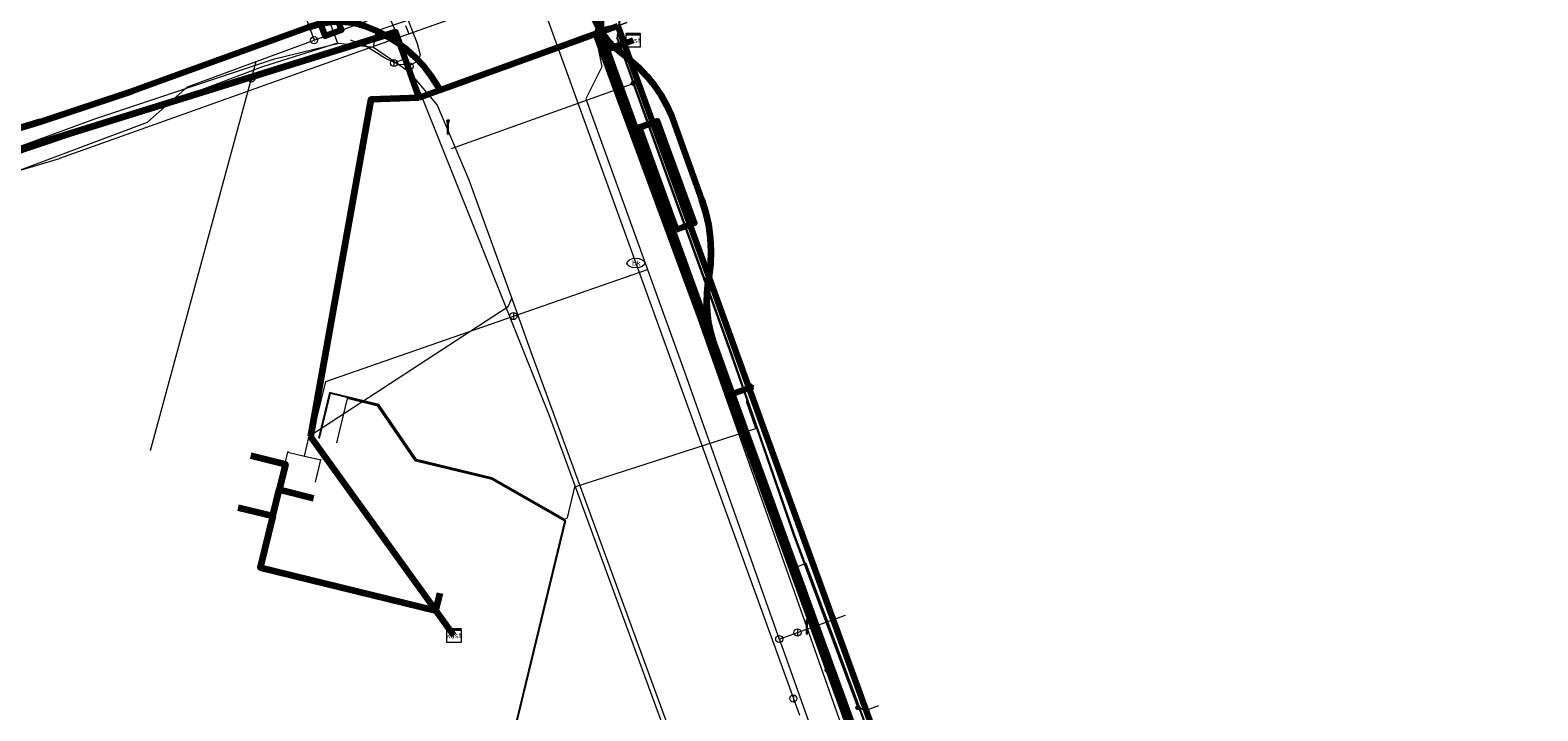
# Model space of a CAD drawing. Extents: x 152558 to 154479, y 462974 to 463683.
# Tile 571 of 638: x 154108 to 154193, y 463457 to 463496. Entities that reach past the tile are written whole.
import ezdxf
from ezdxf.enums import TextEntityAlignment as Align
from ezdxf.lldxf.tags import DXFTag

# ---------------------------------------------------------------- set-up
doc = ezdxf.new("R2010")
doc.units = 0
doc.header["$LTSCALE"] = 0.2
doc.layers.get('0').update_dxf_attribs({"linetype": 'CONTINUOUS'})
for name, color, linetype, lineweight in [('B-RO-KL-DATA_COAXIAAL_17_ZIGGO BV-G', 90, 'KL-DATA-N', 18), ('B-RO-KL-DATA_COAXIAAL_7_ZIGGO BV-G', 90, 'KL-DATA-N', 18), ('B-RO-KL-DATA_DUCT_ZIGGO BV-G', 90, 'CONTINUOUS', 100), ('B-RO-KL-DATA_HULPSTUK_KPN BV-S', 90, 'CONTINUOUS', 25), ('B-RO-KL-DATA_HULPSTUK_REGGEFIBER OPERATOR BV-S', 90, 'CONTINUOUS', 25), ('B-RO-KL-DATA_HULPSTUK_ZIGGO BV-S', 90, 'CONTINUOUS', 25), ('B-RO-KL-DATA_KABELBED_KPN BV-G', 90, 'CONTINUOUS', 100), ('B-RO-KL-DATA_KABELBED_ZIGGO BV-G', 90, 'CONTINUOUS', 100), ('B-RO-KL-DATA_MANTELBUIS_110_ZIGGO BV-G', 90, 'CONTINUOUS', 100), ('B-RO-KL-DATA_MANTELBUIS_PVC_1_KPN BV-G', 90, 'CONTINUOUS', 100), ('B-RO-KL-DATA_REGGEFIBER OPERATOR BV-G', 90, 'KL-DATA-N', 18), ('B-RO-KL-DATA_T MOBILE NETHERLANDS BV-G', 90, 'KL-DATA-N', 18), ('B-RO-KL-ET_LS_400 V_STEDIN NETBEHEER BV-G', 190, 'KL-LS-N', 18), ('B-RO-KL-ET_LS_GEMEENTE AMERSFOORT-S', 190, 'CONTINUOUS', 25), ('B-RO-KL-ET_LS_HULPSTUK_STEDIN NETBEHEER BV-S', 190, 'CONTINUOUS', 25), ('B-RO-KL-ET_LS_MANTELBUIS_PVC_125_STEDIN NETBEHEER BV-G', 190, 'CONTINUOUS', 100), ('B-RO-KL-ET_LS_MANTELBUIS_STEDIN NETBEHEER BV-G', 190, 'CONTINUOUS', 100), ('B-RO-KL-ET_MS_10 KV_STEDIN NETBEHEER BV-G', 130, 'KL-MS-N', 18), ('B-RO-KL-ET_MS_HULPSTUK_STEDIN NETBEHEER BV-S', 130, 'CONTINUOUS', 25), ('B-RO-KL-GAS_LD_HULPSTUK_STEDIN NETBEHEER BV-S', 50, 'CONTINUOUS', 25), ('B-RO-KL-GAS_LD_KOPER_54_0.1 BAR_STEDIN NETBEHEER BV-G', 50, 'KL-GAS-LD-N', 18), ('B-RO-KL-GAS_LD_PE_32_0.1 BAR_STEDIN NETBEHEER BV-G', 50, 'KL-GAS-LD-N', 18), ('B-RO-KL-GAS_LD_PE_40_0.1 BAR_STEDIN NETBEHEER BV-G', 50, 'KL-GAS-LD-N', 18), ('B-RO-KL-GAS_LD_PE_63_0.1 BAR_STEDIN NETBEHEER BV-G', 50, 'KL-GAS-LD-N', 18), ('B-RO-KL-GAS_LD_PVC_110_0.1 BAR_STEDIN NETBEHEER BV-G', 50, 'KL-GAS-LD-N', 18), ('B-RO-KL-GAS_LD_PVC_250_0.1 BAR_STEDIN NETBEHEER BV-G', 50, 'KL-GAS-LD-N', 18), ('B-RO-KL-GAS_LD_PVC_63_0.1 BAR_STEDIN NETBEHEER BV-G', 50, 'KL-GAS-LD-N', 18), ('B-RO-KL-WATER_100_VITENS-G', 170, 'KL-WATER-N', 18), ('B-RO-KL-WATER_150_VITENS-G', 170, 'KL-WATER-N', 18), ('B-RO-KL-WATER_300_VITENS-G', 170, 'KL-WATER-N', 18), ('B-RO-KL-WATER_HULPSTUK_VITENS-S', 170, 'CONTINUOUS', 25), ('B-RO-KL-WATER_VITENS-S', 170, 'CONTINUOUS', 25), ('V-RO-KL-WATER_HULPSTUK_VITENS-S', 170, 'CONTINUOUS', 25)]:
    doc.layers.add(name, color=color, linetype=linetype, lineweight=lineweight)
doc.styles.add('NLCS-ISO', font='NLCS-ISO.ttf')
tags = doc.linetypes.add('KL-DATA-N', pattern='A,4,-1,[101,NLCS.SHX,S=0.5,R=0,X=0,Y=0],-1,4,-1,["D",Standard,S=1,R=0,X=-0.25,Y=-0.5],-1.5', length=12.5).pattern_tags.tags
tags[18] = DXFTag(74, 10)
tags = doc.linetypes.add('KL-GAS-LD-N', pattern='A,4,-1,[69,NLCS.SHX,S=0.5,R=0,X=0,Y=0],-1,4,-1,["L",Standard,S=1,R=0,X=0.25,Y=-0.5],-2', length=13).pattern_tags.tags
tags[18] = DXFTag(74, 10)
tags = doc.linetypes.add('KL-LS-N', pattern='A,4,-1,[103,NLCS.SHX,S=0.75,R=0,X=0,Y=0],-1,4,-1,["L",Standard,S=1,R=0,X=0,Y=-0.5],-2', length=13).pattern_tags.tags
tags[18] = DXFTag(74, 10)
tags = doc.linetypes.add('KL-MS-N', pattern='A,4,-1,[103,NLCS.SHX,S=0.75,R=0,X=0,Y=0],-1,4,-1,["M",Standard,S=1,R=0,X=0,Y=-0.5],-2', length=13).pattern_tags.tags
tags[18] = DXFTag(74, 10)
doc.linetypes.add('KL-WATER-N', pattern='A,7,-0.5,[168,NLCS.SHX,S=0.75,R=0,X=0.75,Y=0],-2', length=9.5)

# ---------------------------------------------------------------- blocks, each defined once
blk = doc.blocks.new('SKL-WTB_HULP_AFSLUITER-SO')
at = {"color": 0, "linetype": 'ByBlock', "lineweight": 18}
blk.add_lwpolyline([(0, 0.8), (0, -0.8)], dxfattribs=at)
blk.add_circle((0, 0), 1, dxfattribs=at)
at = {"color": 0, "linetype": 'ByBlock', "lineweight": 18, "style": 'NLCS-ISO', "flags": 1}
for tag, p in [('TYPE', (1.5, 0)), ('OMSCHRIJVING', (1.5, -3)), ('LABEL', (1.5, -1.5))]:
    blk.add_attdef(tag, p, '', height=1, dxfattribs=at)
blk = doc.blocks.new('SKL-WTB_HULP_T STUK-SO')
at = {"color": 0, "linetype": 'ByBlock', "lineweight": 18}
blk.add_circle((0, 0), 1, dxfattribs=at)
at = {"color": 0, "linetype": 'ByBlock', "lineweight": -2, "style": 'NLCS-ISO'}
blk.add_text('T', height=1, dxfattribs=at).set_placement((0, 0), align=Align.MIDDLE_CENTER)
at = {"color": 0, "linetype": 'ByBlock', "lineweight": 18, "style": 'NLCS-ISO', "flags": 1}
for tag, p in [('TYPE', (1.5, 0)), ('OMSCHRIJVING', (1.5, -3)), ('LABEL', (1.5, -1.5))]:
    blk.add_attdef(tag, p, '', height=1, dxfattribs=at)
blk = doc.blocks.new('SKL-WTB_HULP_MOF-SO')
at = {"linetype": 'ByBlock', "lineweight": 18}
h = blk.add_hatch(color=0, dxfattribs=at)
h.dxf.hatch_style = 1
h.paths.add_polyline_path([(-0.5625, 0, 1), (0.5625, 0, 1)])
at = {"color": 0, "linetype": 'ByBlock', "lineweight": 18}
blk.add_circle((0, 0), 0.5625, dxfattribs=at)
at = {"color": 0, "linetype": 'ByBlock', "lineweight": 18, "style": 'NLCS-ISO', "flags": 1}
for tag, p in [('TYPE', (1.5, 0)), ('OMSCHRIJVING', (1.5, -3)), ('LABEL', (1.5, -1.5))]:
    blk.add_attdef(tag, p, '', height=1, dxfattribs=at)
blk = doc.blocks.new('SKL-WTB_HULP_KAST-SO')
at = {"color": 0, "linetype": 'ByBlock', "lineweight": 18}
for points in [[(-2, 2), (2, 2), (2, 1.68), (-2, 1.68)], [(-2, 1.52), (2, 1.52), (2, -2), (-2, -2)]]:
    blk.add_lwpolyline(points, close=True, dxfattribs=at)
at = {"color": 0, "linetype": 'ByBlock', "lineweight": 18, "style": 'NLCS-ISO'}
blk.add_text('kast', height=1.5, dxfattribs=at).set_placement((0, 0), align=Align.MIDDLE_CENTER)
at = {"color": 0, "linetype": 'ByBlock', "lineweight": 18, "style": 'NLCS-ISO', "flags": 1}
for tag, p in [('TYPE', (2.5, 0)), ('OMSCHRIJVING', (2.5, -3)), ('LABEL', (2.5, -1.5))]:
    blk.add_attdef(tag, p, '', height=1, dxfattribs=at)
blk = doc.blocks.new('SKL-WTB_HULP_OVERIG-SO')
at = {"color": 0, "linetype": 'ByBlock', "lineweight": 18}
for points in [[(-0.14, 0.14), (0.14, -0.14)], [(0.14, 0.14), (-0.14, -0.14)]]:
    blk.add_lwpolyline(points, dxfattribs=at)
at = {"color": 0, "linetype": 'ByBlock', "lineweight": 18, "style": 'NLCS-ISO', "flags": 1}
for tag, p in [('TYPE', (1.5, 0)), ('OMSCHRIJVING', (1.5, -3)), ('LABEL', (1.5, -1.5))]:
    blk.add_attdef(tag, p, '', height=1, dxfattribs=at)
blk = doc.blocks.new('SKL-WATER_BRANDKRAAN_BRANDPUT-SO')
at = {"color": 0, "linetype": 'ByBlock', "lineweight": 18}
blk.add_ellipse((0, 0), major_axis=(2.5, 0), ratio=0.54, dxfattribs=at)
at = {"color": 0, "linetype": 'ByBlock', "lineweight": 18, "style": 'NLCS-ISO'}
blk.add_text('bk', height=1.5, dxfattribs=at).set_placement((0.16, 0), align=Align.MIDDLE_CENTER)
blk = doc.blocks.new('SKL-ET_LS_MAST-SO')
for p, q in [((-0.05, 2.07), (0.05, 2.07)), ((-0.05, -2), (0.05, -2))]:
    blk.add_line(p, q)
for points in [[(-0.18, 1.76), (-0.22, 1.76), (-0.22, 1.84), (-0.18, 1.84), (-0.18, 1.79)], [(-0.18, 1.49), (-0.22, 1.49), (-0.22, 1.57), (-0.18, 1.57), (-0.18, 1.52)], [(-0.18, 1.79), (-0.05, 1.79)], [(-0.18, 1.76), (-0.05, 1.76)], [(-0.18, 1.52), (-0.05, 1.52)], [(-0.18, 1.49), (-0.05, 1.49)], [(-0.05, -2), (-0.05, 2.07)], [(0.05, -2), (0.05, 2.07)], [(0.18, 1.92), (0.05, 1.92)], [(0.18, 1.89), (0.05, 1.89)], [(0.18, 1.66), (0.05, 1.66)], [(0.18, 1.63), (0.05, 1.63)], [(0.18, 1.39), (0.05, 1.39)], [(0.18, 1.36), (0.05, 1.36)], [(0.18, 1.89), (0.22, 1.89), (0.22, 1.97), (0.18, 1.97), (0.18, 1.92)], [(0.18, 1.63), (0.22, 1.63), (0.22, 1.71), (0.18, 1.71), (0.18, 1.66)], [(0.18, 1.36), (0.22, 1.36), (0.22, 1.44), (0.18, 1.44), (0.18, 1.39)]]:
    blk.add_lwpolyline(points)

msp = doc.modelspace()

# ---------------------------------------------------------------- linework, layer by layer
at = {"layer": 'B-RO-KL-DATA_COAXIAAL_17_ZIGGO BV-G', "flags": 128}
for points in [[(154080.012, 463481.996), (154080.851, 463485.493), (154081.811, 463485.26), (154082.025, 463485.284), (154088.183, 463485.982), (154095.352, 463486.794), (154103.078, 463487.67), (154126.114, 463494.84), (154128.529, 463495.592), (154129.834, 463491.893), (154131.101, 463492.352), (154139.781, 463495.492), (154139.812, 463495.503), (154140.283, 463495.674), (154140.574, 463495.779), (154140.754, 463495.844), (154141.225, 463496.015), (154141.533, 463496.126)], [(154141.533, 463496.126), (154141.225, 463496.015), (154140.754, 463495.844), (154140.574, 463495.779), (154140.283, 463495.674), (154139.812, 463495.503), (154139.781, 463495.492), (154140.144, 463494.51), (154141.065, 463492.022), (154146.476, 463477.391), (154158.104, 463445.358), (154159.675, 463441.612), (154161.06, 463437.753), (154160.306, 463437.483), (154162.33, 463431.835), (154163.083, 463432.105), (154166.036, 463423.864), (154167.126, 463420.821), (154180.949, 463382.243), (154183.464, 463375.226), (154188.256, 463361.852), (154189.107, 463359.477), (154189.761, 463358.407), (154190.612, 463357.486), (154191.626, 463356.747), (154192.566, 463356.312), (154192.764, 463356.22), (154193.806, 463355.967), (154193.983, 463355.924), (154195.237, 463355.872), (154195.425, 463355.438), (154198.995, 463347.216), (154199.185, 463346.777), (154197.953, 463346.282), (154197.803, 463346.222), (154197.316, 463346.027), (154184.918, 463341.057), (154180.824, 463338.858), (154172.796, 463336.491), (154171.715, 463335.951), (154170.981, 463335.584), (154169.681, 463334.934), (154168.416, 463334.083), (154167.746, 463333.633), (154167.455, 463333.103), (154167.402, 463333.006), (154167.318, 463332.853), (154167.079, 463332.418), (154166.84, 463331.982), (154167.495, 463331.589), (154167.996, 463331.289), (154168.335, 463331.085), (154168.284, 463330.999)], [(154131.803, 463461.634), (154130.789, 463463.041), (154123.733, 463472.833), (154126.948, 463490.849), (154127.117, 463491.798), (154129.834, 463491.893), (154131.101, 463492.352), (154139.781, 463495.492), (154140.144, 463494.51), (154140.664, 463494.696), (154141.072, 463494.842), (154141.89, 463495.137)], [(154141.89, 463495.137), (154141.072, 463494.842), (154140.664, 463494.696), (154140.144, 463494.51), (154141.065, 463492.022), (154146.476, 463477.391), (154158.104, 463445.358), (154159.675, 463441.612), (154161.06, 463437.753), (154160.306, 463437.483), (154162.33, 463431.835), (154163.083, 463432.105), (154166.036, 463423.864), (154142.461, 463415.417), (154138.93, 463414.152), (154138.874, 463414.132)], [(154168.284, 463330.999), (154168.335, 463331.085), (154167.996, 463331.289), (154167.495, 463331.589), (154166.84, 463331.982), (154166.903, 463332.224), (154167.523, 463334.595), (154168.413, 463334.85), (154170.981, 463335.584), (154172.715, 463336.08), (154193.844, 463342.123), (154196.148, 463343.087), (154196.746, 463343.396), (154197.377, 463344.051), (154197.868, 463344.561), (154198.379, 463345.204), (154197.953, 463346.282), (154197.297, 463347.944), (154193.806, 463355.967), (154185.073, 463376.037), (154183.778, 463379.013), (154183.052, 463380.452), (154180.949, 463382.243), (154167.126, 463420.821), (154166.036, 463423.864), (154163.083, 463432.105), (154161.06, 463437.753), (154159.675, 463441.612), (154158.104, 463445.358), (154146.476, 463477.391), (154141.065, 463492.022), (154140.144, 463494.51), (154140.664, 463494.696), (154141.072, 463494.842), (154141.89, 463495.137)]]:
    msp.add_lwpolyline(points, dxfattribs=at)
at = {"layer": 'B-RO-KL-DATA_COAXIAAL_7_ZIGGO BV-G', "flags": 128}
for points in [[(154131.803, 463461.634), (154130.789, 463463.041), (154123.733, 463472.833)], [(154131.803, 463461.634), (154130.789, 463463.041), (154123.733, 463472.833)], [(154131.803, 463461.634), (154130.789, 463463.041), (154123.733, 463472.833)], [(154131.803, 463461.634), (154130.789, 463463.041), (154123.733, 463472.833)], [(154131.803, 463461.634), (154130.789, 463463.041), (154123.733, 463472.833)], [(154131.803, 463461.634), (154130.789, 463463.041), (154123.733, 463472.833)], [(154131.803, 463461.634), (154130.789, 463463.041), (154123.733, 463472.833)], [(154131.803, 463461.634), (154130.789, 463463.041), (154123.733, 463472.833)], [(154131.803, 463461.634), (154130.789, 463463.041), (154123.733, 463472.833)], [(154131.803, 463461.634), (154130.789, 463463.041), (154123.733, 463472.833)], [(154131.803, 463461.634), (154130.789, 463463.041), (154123.733, 463472.833)], [(154131.803, 463461.634), (154130.789, 463463.041), (154123.733, 463472.833)], [(154131.803, 463461.634), (154130.789, 463463.041), (154123.733, 463472.833)], [(154131.803, 463461.634), (154130.789, 463463.041), (154123.733, 463472.833)], [(154131.803, 463461.634), (154130.789, 463463.041), (154123.733, 463472.833)], [(154131.803, 463461.634), (154130.789, 463463.041), (154123.733, 463472.833)], [(154131.803, 463461.634), (154130.789, 463463.041), (154123.733, 463472.833)], [(154131.803, 463461.634), (154130.789, 463463.041), (154123.733, 463472.833)], [(154131.803, 463461.634), (154130.789, 463463.041), (154123.733, 463472.833)], [(154131.803, 463461.634), (154130.789, 463463.041), (154123.733, 463472.833)], [(154131.803, 463461.634), (154130.789, 463463.041), (154123.733, 463472.833)], [(154131.803, 463461.634), (154130.789, 463463.041), (154123.733, 463472.833)], [(154131.803, 463461.634), (154130.789, 463463.041), (154123.733, 463472.833)], [(154131.803, 463461.634), (154130.789, 463463.041), (154123.733, 463472.833)], [(154131.803, 463461.634), (154130.789, 463463.041), (154123.733, 463472.833)], [(154131.803, 463461.634), (154130.789, 463463.041), (154123.733, 463472.833)], [(154131.803, 463461.634), (154130.789, 463463.041), (154123.733, 463472.833)], [(154131.803, 463461.634), (154130.789, 463463.041), (154123.733, 463472.833)], [(154131.803, 463461.634), (154130.789, 463463.041), (154123.733, 463472.833)], [(154131.803, 463461.634), (154130.789, 463463.041), (154123.733, 463472.833)], [(154131.803, 463461.634), (154130.789, 463463.041), (154123.733, 463472.833)], [(154131.803, 463461.634), (154130.789, 463463.041), (154123.733, 463472.833)], [(154131.803, 463461.634), (154130.789, 463463.041), (154123.733, 463472.833)], [(154131.803, 463461.634), (154130.789, 463463.041), (154123.733, 463472.833)], [(154131.803, 463461.634), (154130.789, 463463.041), (154123.733, 463472.833)], [(154131.803, 463461.634), (154130.789, 463463.041), (154123.733, 463472.833)], [(154131.803, 463461.634), (154130.789, 463463.041), (154123.733, 463472.833)], [(154131.803, 463461.634), (154130.789, 463463.041), (154123.733, 463472.833)], [(154131.803, 463461.634), (154130.789, 463463.041), (154123.733, 463472.833)], [(154131.803, 463461.634), (154130.789, 463463.041), (154123.733, 463472.833)], [(154131.803, 463461.634), (154130.789, 463463.041), (154123.733, 463472.833)], [(154131.803, 463461.634), (154130.789, 463463.041), (154123.733, 463472.833)], [(154131.803, 463461.634), (154130.789, 463463.041), (154123.733, 463472.833)], [(154131.803, 463461.634), (154130.789, 463463.041), (154123.733, 463472.833)], [(154131.803, 463461.634), (154130.789, 463463.041), (154123.733, 463472.833)], [(154131.803, 463461.634), (154130.789, 463463.041), (154123.733, 463472.833)], [(154131.803, 463461.634), (154130.789, 463463.041), (154123.733, 463472.833)], [(154131.803, 463461.634), (154130.789, 463463.041), (154123.733, 463472.833)], [(154131.803, 463461.634), (154130.789, 463463.041), (154123.733, 463472.833)], [(154131.803, 463461.634), (154130.789, 463463.041), (154123.733, 463472.833)], [(154131.803, 463461.634), (154130.789, 463463.041), (154123.733, 463472.833)], [(154120.369, 463471.758), (154122.312, 463471.284), (154121.957, 463469.826), (154121.601, 463468.369), (154120.89, 463465.454), (154122.833, 463464.98), (154130.789, 463463.041), (154131.803, 463461.634)], [(154131.803, 463461.634), (154130.789, 463463.041), (154122.833, 463464.98), (154120.89, 463465.454), (154121.601, 463468.369), (154121.957, 463469.826), (154123.9, 463469.352)], [(154119.658, 463468.843), (154121.601, 463468.369), (154120.89, 463465.454), (154122.833, 463464.98), (154130.789, 463463.041), (154131.803, 463461.634)]]:
    msp.add_lwpolyline(points, dxfattribs=at)
at = {"layer": 'B-RO-KL-DATA_DUCT_ZIGGO BV-G', "flags": 128}
for points in [[(154140.283, 463495.674), (154139.781, 463495.492), (154140.144, 463494.51), (154146.476, 463477.391), (154158.104, 463445.358)], [(154158.104, 463445.358), (154146.476, 463477.391), (154140.144, 463494.51), (154141.072, 463494.842)]]:
    msp.add_lwpolyline(points, dxfattribs=at)
at = {"layer": 'B-RO-KL-DATA_KABELBED_KPN BV-G', "flags": 128}
for points in [[(154140.076, 463495.604), (154139.923, 463495.91), (154139.52, 463496.713), (154137.444, 463500), (154134.341, 463504.916), (154132.43, 463507.943), (154132.429, 463507.944), (154131.807, 463508.464), (154129.585, 463510.319)], [(154140.076, 463495.604), (154138.43, 463500), (154138.102, 463500.879), (154135.341, 463508.154), (154135.265, 463508.354), (154135.253, 463508.386), (154135.057, 463508.913), (154130.159, 463510.276), (154129.994, 463510.324), (154129.832, 463510.379)], [(154140.076, 463495.604), (154140.185, 463498.669), (154139.698, 463500), (154136.953, 463507.512), (154136.578, 463508.537)], [(154140.076, 463495.603), (154140.04, 463495.59), (154139.413, 463495.364), (154131.021, 463492.326), (154130.845, 463492.63), (154130.489, 463493.175), (154130.087, 463493.687), (154129.643, 463494.163), (154129.159, 463494.598), (154128.609, 463495.002), (154128.029, 463495.36), (154127.422, 463495.671), (154126.792, 463495.932), (154126.425, 463496.034), (154126.051, 463496.107), (154125.673, 463496.15), (154125.292, 463496.162), (154124.912, 463496.144), (154124.534, 463496.096), (154124.161, 463496.017), (154123.588, 463495.843), (154113.637, 463492.244), (154108.527, 463490.535), (154102.669, 463488.783)], [(154159.033, 463443.359), (154158.301, 463445.4), (154158.292, 463445.424), (154147.472, 463475.23), (154146.664, 463477.457), (154146.382, 463478.23), (154146.381, 463478.232), (154146.373, 463478.253), (154140.04, 463495.59), (154139.923, 463495.91), (154139.805, 463496.232)], [(154140.076, 463495.603), (154140.076, 463495.603), (154140.077, 463495.603), (154141.021, 463495.946), (154141.021, 463495.946)], [(154140.076, 463495.604), (154140.077, 463495.603), (154140.381, 463495.21), (154140.719, 463494.846), (154141.088, 463494.513), (154141.486, 463494.215), (154141.708, 463494.04), (154142.203, 463493.599), (154142.66, 463493.119), (154143.075, 463492.603), (154143.447, 463492.054), (154143.771, 463491.476), (154144.047, 463490.873), (154145.743, 463486.172), (154145.968, 463485.467), (154146.131, 463484.745), (154146.231, 463484.012), (154146.268, 463483.273), (154146.241, 463482.533), (154146.151, 463481.799), (154146.09, 463481.475), (154146.034, 463480.93), (154146.02, 463480.383), (154146.049, 463479.837), (154146.118, 463479.294), (154146.229, 463478.758), (154146.381, 463478.232), (154146.382, 463478.23), (154146.522, 463477.843)], [(154146.522, 463477.843), (154146.382, 463478.23), (154146.381, 463478.232), (154146.373, 463478.253), (154140.864, 463493.437), (154140.076, 463495.603), (154140.076, 463495.604)], [(154141.021, 463495.946), (154141.024, 463495.937), (154141.026, 463495.927), (154141.708, 463494.04), (154141.803, 463493.777), (154146.151, 463481.799), (154148.409, 463475.577), (154148.409, 463475.577)], [(154131.421, 463492.471), (154139.413, 463495.364)], [(154144.047, 463490.873), (154145.743, 463486.172)], [(154143.915, 463484.98), (154142.199, 463489.676)], [(154143.932, 463484.98), (154142.226, 463489.68)], [(154146.522, 463477.843), (154147.471, 463475.23)], [(154147.471, 463475.23), (154147.472, 463475.23), (154148.408, 463475.577)], [(154147.471, 463475.23), (154158.286, 463445.435)], [(154148.408, 463475.577), (154148.409, 463475.577), (154148.655, 463475.669)], [(154148.409, 463475.577), (154159.232, 463445.765), (154163.28, 463433.715), (154163.519, 463433.002)]]:
    msp.add_lwpolyline(points, dxfattribs=at)
at = {"layer": 'B-RO-KL-DATA_KABELBED_ZIGGO BV-G', "flags": 128}
for points in [[(154129.834, 463491.893), (154128.529, 463495.592), (154103.078, 463487.67), (154095.352, 463486.794)], [(154140.283, 463495.674), (154139.781, 463495.492)], [(154140.574, 463495.779), (154140.283, 463495.674)], [(154139.781, 463495.492), (154129.834, 463491.893)], [(154140.144, 463494.51), (154139.781, 463495.492)], [(154140.144, 463494.51), (154141.072, 463494.842)], [(154141.072, 463494.842), (154141.89, 463495.137)], [(154161.06, 463437.753), (154159.675, 463441.612), (154158.104, 463445.358), (154146.476, 463477.391), (154140.144, 463494.51)], [(154129.834, 463491.893), (154127.117, 463491.798), (154123.733, 463472.833)], [(154130.789, 463463.041), (154123.733, 463472.833)], [(154120.369, 463471.758), (154122.312, 463471.284), (154121.957, 463469.826)], [(154121.601, 463468.369), (154121.957, 463469.826)], [(154123.9, 463469.352), (154121.957, 463469.826)], [(154119.658, 463468.843), (154121.601, 463468.369)], [(154121.601, 463468.369), (154120.89, 463465.454), (154130.789, 463463.041)], [(154130.789, 463463.041), (154131.026, 463464.013)], [(154131.803, 463461.634), (154130.789, 463463.041)]]:
    msp.add_lwpolyline(points, dxfattribs=at)
at = {"layer": 'B-RO-KL-DATA_MANTELBUIS_110_ZIGGO BV-G', "flags": 128}
msp.add_lwpolyline([(154131.101, 463492.352), (154139.564, 463495.413)], dxfattribs=at)
at = {"layer": 'B-RO-KL-DATA_MANTELBUIS_PVC_1_KPN BV-G', "flags": 128}
for points in [[(154131.421, 463492.471), (154139.413, 463495.364)], [(154144.047, 463490.873), (154145.743, 463486.172)], [(154143.915, 463484.98), (154142.199, 463489.676)], [(154143.932, 463484.98), (154142.226, 463489.68)]]:
    msp.add_lwpolyline(points, dxfattribs=at)
at = {"layer": 'B-RO-KL-DATA_REGGEFIBER OPERATOR BV-G', "flags": 128}
for points in [[(154136.419, 463508.498), (154136.785, 463507.632), (154139.919, 463499.403), (154140.347, 463498.847), (154139.929, 463496.554), (154140.362, 463494.036), (154141.309, 463491.42), (154144.167, 463483.377), (154153.961, 463455.603)], [(154127.275, 463494.739), (154127.442, 463495.664), (154139.66, 463499.862), (154139.919, 463499.403)], [(154139.929, 463496.554), (154140.362, 463494.036), (154141.309, 463491.42), (154144.167, 463483.377), (154153.961, 463455.603), (154159.354, 463441.915), (154162.639, 463433.577), (154162.679, 463433.475)], [(154060.639, 463491.158), (154062.756, 463490.587), (154068.719, 463489.157), (154069.531, 463488.963), (154073.113, 463488.104), (154080.168, 463486.636), (154083.402, 463486.158), (154088.867, 463486.098), (154092.576, 463486.561), (154097.265, 463486.641), (154105.94, 463488.649), (154111.584, 463490.706), (154121.69, 463494.091), (154125.319, 463494.968), (154127.275, 463494.739)], [(154127.275, 463494.739), (154129.242, 463493.398), (154130.856, 463491.487), (154132.634, 463487.271), (154135.058, 463480.593)], [(154123.38, 463471.736), (154123.652, 463472.858), (154134.854, 463480.154), (154135.058, 463480.593)], [(154135.058, 463480.593), (154136.128, 463477.596), (154137.874, 463472.827), (154144.117, 463455.779), (154149.014, 463442.253), (154153.306, 463430.246), (154157.338, 463419.865), (154157.471, 463418.183)], [(154122.155, 463470.717), (154122.456, 463471.96)], [(154122.456, 463471.96), (154123.38, 463471.736)], [(154123.38, 463471.736), (154124.303, 463471.512)], [(154124.001, 463470.269), (154124.303, 463471.512)], [(154122.155, 463470.717), (154122.2, 463470.7)]]:
    msp.add_lwpolyline(points, dxfattribs=at)
at = {"layer": 'B-RO-KL-DATA_T MOBILE NETHERLANDS BV-G', "flags": 128}
msp.add_lwpolyline([(154117.3, 463505.9), (154123.3, 463509.4), (154128, 463511.1), (154137, 463507.5), (154139.7, 463500), (154140.2, 463498.7), (154140.2, 463495.4), (154158.4, 463445.3), (154157.7, 463442.2), (154159.2, 463438.3), (154161.5, 463431.9), (154162, 463431.6), (154164.5, 463430), (154188.8, 463361.8), (154190.1, 463359.1), (154190.4, 463358.8), (154191, 463358.1), (154191.3, 463357.8), (154192, 463357.3), (154192.4, 463357), (154193.1, 463356.6), (154193.6, 463356.6), (154194.4, 463356.2), (154194.8, 463356.1), (154194.9, 463355.9), (154197.1, 463345.8), (154198.6, 463342.6), (154198.2, 463340.9), (154198.1, 463340), (154198.1, 463338.1), (154198.2, 463337.2), (154198.6, 463335.4), (154202.2, 463325.6), (154206.6, 463316.5), (154208.7, 463313.3), (154227.4, 463291.4), (154240.1, 463276.8), (154244.7, 463272.3), (154246.1, 463272), (154246.8, 463271.9), (154248.2, 463271.8), (154248.9, 463271.8), (154250.3, 463272), (154251.3, 463272.3), (154252, 463272)], dxfattribs=at)
at = {"layer": 'B-RO-KL-ET_LS_400 V_STEDIN NETBEHEER BV-G', "flags": 128}
for points in [[(154138.795, 463511.358), (154139.09, 463510.554), (154135.004, 463509.16), (154133.013, 463508.173), (154131.043, 463507.45), (154121.794, 463503.818), (154123.384, 463500), (154125.236, 463494.962), (154121.025, 463493.641), (154114.05, 463491.013), (154107.503, 463488.823), (154102.977, 463487.52), (154098.43, 463486.61), (154091.628, 463485.968), (154089.219, 463485.917), (154086.811, 463485.981), (154084.408, 463486.16), (154076.057, 463487.164), (154069.519, 463488.76)], [(154138.937, 463509.378), (154139.284, 463508.429), (154142.26, 463500), (154141.959, 463499.642), (154141.45, 463498.928), (154140.973, 463495.245), (154141.892, 463492.705)], [(154131.76, 463508.34), (154125.535, 463506.139), (154127.786, 463500), (154129.728, 463494.949), (154129.89, 463494.312), (154129.76, 463493.948), (154129.34, 463493.736), (154128.693, 463493.766), (154127.949, 463494.1), (154126.784, 463494.828), (154125.976, 463495.131)], [(154134.735, 463419.978), (154137.743, 463423.744), (154135.638, 463425.39), (154133.508, 463427.554), (154129.57, 463431.556), (154129.741, 463432.312), (154133.265, 463447.903), (154155.136, 463456.145), (154154.846, 463456.924), (154150.947, 463467.379), (154147.37, 463477.714), (154141.024, 463495.251), (154141.439, 463498.45), (154141.499, 463498.912), (154142.004, 463499.619), (154142.313, 463500), (154139.295, 463508.545), (154139.296, 463508.619)], [(154131.661, 463489.05), (154141.892, 463492.705)], [(154154.549, 463457.577), (154154.529, 463457.632), (154150.9, 463467.362), (154148.306, 463474.858), (154147.323, 463477.697), (154141.892, 463492.705)], [(154137.765, 463468.329), (154133.954, 463470.503), (154129.697, 463471.541), (154127.57, 463474.633), (154124.792, 463475.308), (154124.171, 463472.732)], [(154134.7, 463420.014), (154137.672, 463423.736), (154135.605, 463425.353), (154129.515, 463431.54), (154133.209, 463447.882), (154138.097, 463468.087), (154133.942, 463470.455), (154129.667, 463471.497), (154127.54, 463474.589), (154124.829, 463475.248), (154124.22, 463472.72)], [(154134.665, 463420.05), (154137.601, 463423.728), (154135.572, 463425.316), (154129.46, 463431.525), (154133.16, 463447.893), (154138.04, 463468.066), (154133.93, 463470.407), (154129.637, 463471.453), (154127.51, 463474.545), (154125.789, 463474.964), (154125.192, 463472.485)], [(154137.765, 463468.329), (154138.031, 463468.177), (154138.191, 463468.265), (154138.614, 463470.01), (154148.797, 463473.286), (154148.289, 463474.752), (154148.285, 463474.832), (154148.306, 463474.858)], [(154159.526, 463442.282), (154158.951, 463445.664), (154155.183, 463456.163), (154151.633, 463465.682), (154150.717, 463465.345)], [(154155.699, 463457.674), (154154.936, 463457.398), (154154.529, 463457.632)]]:
    msp.add_lwpolyline(points, dxfattribs=at)
at = {"layer": 'B-RO-KL-ET_LS_MANTELBUIS_PVC_125_STEDIN NETBEHEER BV-G', "flags": 128}
msp.add_lwpolyline([(154144.312, 463484.478), (154145.346, 463484.852), (154143.27, 463490.588), (154142.236, 463490.214), (154144.312, 463484.478)], dxfattribs=at)
at = {"layer": 'B-RO-KL-ET_LS_MANTELBUIS_STEDIN NETBEHEER BV-G', "flags": 128}
msp.add_lwpolyline([(154122.64, 463503.063), (154121.696, 463502.731), (154122.852, 463500), (154124.522, 463495.382), (154125.462, 463495.722), (154123.915, 463500), (154122.64, 463503.063)], dxfattribs=at)
at = {"layer": 'B-RO-KL-ET_MS_10 KV_STEDIN NETBEHEER BV-G', "flags": 128}
for points in [[(154152.812, 463459.684), (154140.234, 463494.841), (154140.055, 463495.895), (154140.042, 463496.964), (154140.194, 463498.021), (154140.51, 463499.042), (154140.981, 463500), (154141.577, 463500.662), (154142.334, 463501.423), (154143.524, 463502.336), (154145.163, 463503.149), (154141.901, 463512.498)], [(154142.277, 463511.572), (154145.225, 463503.124), (154143.551, 463502.293), (154142.367, 463501.385), (154141.613, 463500.628), (154141.037, 463500), (154140.557, 463499.023), (154140.243, 463498.01), (154140.092, 463496.961), (154140.105, 463495.9), (154140.283, 463494.854), (154152.583, 463460.466), (154155.119, 463453.435), (154158.967, 463442.919)], [(154133.186, 463421.439), (154136.001, 463424.778), (154129.523, 463431.794), (154133.225, 463447.874), (154145.904, 463452.642), (154154.264, 463455.658), (154152.812, 463459.684)]]:
    msp.add_lwpolyline(points, dxfattribs=at)
at = {"layer": 'B-RO-KL-GAS_LD_KOPER_54_0.1 BAR_STEDIN NETBEHEER BV-G', "flags": 128}
msp.add_lwpolyline([(154151.143, 463461.807), (154153.851, 463462.785)], dxfattribs=at)
at = {"layer": 'B-RO-KL-GAS_LD_PE_32_0.1 BAR_STEDIN NETBEHEER BV-G', "flags": 128}
msp.add_lwpolyline([(154123.831, 463472.814), (154124.083, 463473.857)], dxfattribs=at)
at = {"layer": 'B-RO-KL-GAS_LD_PE_40_0.1 BAR_STEDIN NETBEHEER BV-G', "flags": 128}
msp.add_lwpolyline([(154124.083, 463473.857), (154124.583, 463475.926), (154135.148, 463479.608)], dxfattribs=at)
at = {"layer": 'B-RO-KL-GAS_LD_PE_63_0.1 BAR_STEDIN NETBEHEER BV-G', "flags": 128}
for points in [[(154120.401, 463492.983), (154120.658, 463493.936)], [(154114.718, 463472.05), (154120.401, 463492.983)]]:
    msp.add_lwpolyline(points, dxfattribs=at)
at = {"layer": 'B-RO-KL-GAS_LD_PVC_110_0.1 BAR_STEDIN NETBEHEER BV-G', "flags": 128}
for points in [[(154123.289, 463510.997), (154123.505, 463509.052), (154120.924, 463503.313), (154123.924, 463495.136)], [(154141.477, 463501.584), (154141.719, 463500.926), (154141.124, 463500), (154139.727, 463495.615), (154140.134, 463493.632), (154139.23, 463491.841), (154142.702, 463482.241)], [(154135.148, 463479.608), (154142.702, 463482.241)], [(154142.702, 463482.241), (154144.69, 463476.744), (154150.117, 463461.437)], [(154150.117, 463461.437), (154150.242, 463461.086), (154152.269, 463455.387)]]:
    msp.add_lwpolyline(points, dxfattribs=at)
at = {"layer": 'B-RO-KL-GAS_LD_PVC_250_0.1 BAR_STEDIN NETBEHEER BV-G', "flags": 128}
for points in [[(154123.924, 463495.136), (154141.477, 463501.584)], [(154104.247, 463486.95), (154104.647, 463486.994), (154106.791, 463487.62), (154114.542, 463490.518), (154116.791, 463492.516), (154120.658, 463493.936), (154123.924, 463495.136)]]:
    msp.add_lwpolyline(points, dxfattribs=at)
at = {"layer": 'B-RO-KL-GAS_LD_PVC_63_0.1 BAR_STEDIN NETBEHEER BV-G', "flags": 128}
msp.add_lwpolyline([(154150.117, 463461.437), (154151.143, 463461.807)], dxfattribs=at)
at = {"layer": 'B-RO-KL-WATER_100_VITENS-G', "flags": 128}
for points in [[(154136.582, 463497.683), (154142.043, 463482.593)], [(154129.072, 463495.963), (154129.252, 463495.496)], [(154142.043, 463482.593), (154150.91, 463458.087)], [(154150.91, 463458.087), (154151.25, 463457.147)]]:
    msp.add_lwpolyline(points, dxfattribs=at)
at = {"layer": 'B-RO-KL-WATER_150_VITENS-G', "flags": 128}
for points in [[(154129.252, 463495.496), (154136.445, 463498.062)], [(154045.279, 463493.398), (154047.769, 463492.828), (154064.166, 463489.019), (154065.115, 463488.798), (154068.249, 463488.07), (154071.736, 463487.26), (154078.2, 463485.978), (154083.209, 463485.221), (154090.896, 463484.813), (154095.672, 463485.105), (154101.787, 463486.153), (154109.591, 463488.482), (154109.609, 463488.489), (154128.66, 463495.285), (154129.252, 463495.496)]]:
    msp.add_lwpolyline(points, dxfattribs=at)
at = {"layer": 'B-RO-KL-WATER_300_VITENS-G', "flags": 128}
for points in [[(153917.647, 463599.276), (153923.688, 463591.447), (153946.87, 463558.794), (153954.425, 463548.046), (153966.656, 463527.834), (153974.18, 463522.559), (154000.02, 463516.395), (154065.408, 463500), (154081.947, 463495.905), (154096.97, 463496.046), (154109.466, 463499.991), (154122.145, 463503.616), (154126.268, 463500.85), (154126.63, 463500.008), (154128.66, 463495.285), (154129.121, 463494.131)], [(154129.121, 463494.131), (154128.657, 463493.945), (154128.425, 463493.853)], [(154129.121, 463494.131), (154129.307, 463493.667)], [(154129.307, 463493.667), (154129.493, 463493.203), (154137.167, 463474.024), (154144.617, 463453.685), (154148.889, 463442.023), (154153.858, 463428.799), (154162.627, 463404.433)]]:
    msp.add_lwpolyline(points, dxfattribs=at)

# ---------------------------------------------------------------- block references
at = {"layer": 'B-RO-KL-DATA_HULPSTUK_KPN BV-S', "xscale": 0.2, "yscale": 0.2, "zscale": 0.2}
for p in [(154140.076, 463495.604), (154140.076, 463495.604), (154140.076, 463495.604), (154140.076, 463495.604), (154140.076, 463495.604), (154140.076, 463495.603), (154140.076, 463495.603), (154146.522, 463477.843), (154146.522, 463477.843), (154146.522, 463477.843), (154147.471, 463475.23), (154147.471, 463475.23), (154147.471, 463475.23), (154148.408, 463475.577), (154148.408, 463475.577), (154148.409, 463475.577), (154148.409, 463475.577), (154148.655, 463475.669)]:
    msp.add_blockref('SKL-WTB_HULP_OVERIG-SO', p, dxfattribs=at)
at = {"layer": 'B-RO-KL-DATA_HULPSTUK_REGGEFIBER OPERATOR BV-S', "xscale": 0.2, "yscale": 0.2, "zscale": 0.2}
for p in [(154135.059, 463480.593), (154122.457, 463471.96), (154124.303, 463471.512)]:
    msp.add_blockref('SKL-WTB_HULP_OVERIG-SO', p, dxfattribs=at)
at = {"layer": 'B-RO-KL-DATA_HULPSTUK_ZIGGO BV-S', "xscale": 0.2, "yscale": 0.2, "zscale": 0.2}
for p in [(154141.89, 463495.137), (154131.803, 463461.634)]:
    msp.add_blockref('SKL-WTB_HULP_KAST-SO', p, dxfattribs=at)
at = {"layer": 'B-RO-KL-ET_LS_GEMEENTE AMERSFOORT-S', "xscale": 0.2, "yscale": 0.2, "zscale": 0.2}
for p in [(154131.471, 463490.242), (154151.687, 463462.12)]:
    msp.add_blockref('SKL-ET_LS_MAST-SO', p, dxfattribs=at)
at = {"layer": 'B-RO-KL-ET_LS_HULPSTUK_STEDIN NETBEHEER BV-S', "xscale": 0.2, "yscale": 0.2, "zscale": 0.2}
for p in [(154141.892, 463492.705), (154154.549, 463457.577)]:
    msp.add_blockref('SKL-WTB_HULP_MOF-SO', p, dxfattribs=at)
at = {"layer": 'B-RO-KL-ET_MS_HULPSTUK_STEDIN NETBEHEER BV-S', "xscale": 0.2, "yscale": 0.2, "zscale": 0.2}
msp.add_blockref('SKL-WTB_HULP_MOF-SO', (154152.812, 463459.684), dxfattribs=at)
at = {"layer": 'B-RO-KL-GAS_LD_HULPSTUK_STEDIN NETBEHEER BV-S', "xscale": 0.2, "yscale": 0.2, "zscale": 0.2}
for name, p in [('SKL-WTB_HULP_T STUK-SO', (154123.924, 463495.136)), ('SKL-WTB_HULP_AFSLUITER-SO', (154120.401, 463492.983)), ('SKL-WTB_HULP_AFSLUITER-SO', (154135.148, 463479.608)), ('SKL-WTB_HULP_T STUK-SO', (154150.117, 463461.437)), ('SKL-WTB_HULP_AFSLUITER-SO', (154151.143, 463461.807))]:
    msp.add_blockref(name, p, dxfattribs=at)
at = {"layer": 'B-RO-KL-WATER_HULPSTUK_VITENS-S', "xscale": 0.2, "yscale": 0.2, "zscale": 0.2}
for p in [(154129.307, 463493.667), (154150.91, 463458.087)]:
    msp.add_blockref('SKL-WTB_HULP_AFSLUITER-SO', p, dxfattribs=at)
at = {"layer": 'B-RO-KL-WATER_VITENS-S', "xscale": 0.2, "yscale": 0.2, "zscale": 0.2}
msp.add_blockref('SKL-WATER_BRANDKRAAN_BRANDPUT-SO', (154142.043, 463482.593), dxfattribs=at)
at = {"layer": 'V-RO-KL-WATER_HULPSTUK_VITENS-S', "xscale": 0.2, "yscale": 0.2, "zscale": 0.2}
msp.add_blockref('SKL-WTB_HULP_AFSLUITER-SO', (154128.425, 463493.853), dxfattribs=at)

doc.saveas('drawing.dxf')
